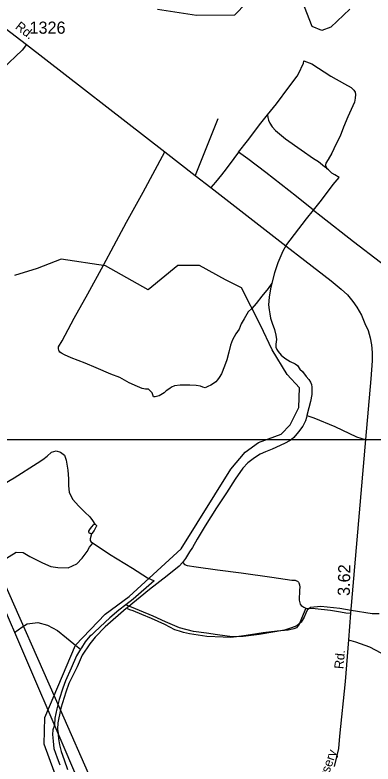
# Model space of a CAD drawing. Extents: x 2206922 to 2357709, y 510027 to 673830.
# Drawn here: x 2288911 to 2292602, y 607406 to 615129 of the extents above; entities that cross this region are included whole.
import ezdxf

# ---------------------------------------------------------------- set-up
doc = ezdxf.new("R2010")
doc.units = 0
for name, color, linetype in [('Exist Boundary Political Urban Extension UEB', 7, 'Continuous'), ('Exist Hydrographic Creek Single Shore', 7, 'Continuous'), ('Exist Hydrographic Misc Water Feature', 7, 'Continuous'), ('Exist Road Non-System Type 51', 7, 'Continuous'), ('Exist Road Secondary Mileage Hundredths English Label', 7, 'Continuous'), ('Exist Road Secondary Type 51 Attributed', 7, 'Continuous'), ('Exist Road Secondary Type 51 Label', 7, 'Continuous'), ('Exist Road Secondary Type 51 Number Label', 7, 'Continuous'), ('Exist Utilities Electrical Transmission Line', 7, 'Continuous'), ('Map Preparation Inset Cut Line', 7, 'Continuous')]:
    doc.layers.add(name, color=color, linetype=linetype)

msp = doc.modelspace()

# ---------------------------------------------------------------- linework, layer by layer
at = {"layer": 'Exist Boundary Political Urban Extension UEB'}
for p, q in [((2289380.7, 607963.8), (2288145.2, 610753.3)), ((2290221.3, 606065.9), (2289380.7, 607963.8))]:
    msp.add_line(p, q, dxfattribs=at)
at = {"layer": 'Exist Hydrographic Creek Single Shore'}
for points in [[(2291297.7, 615252.3), (2291173.9, 615126.8), (2290782.8, 615121.7), (2290381.7, 615185.6)], [(2292363.8, 615188), (2292165.9, 615001.8), (2292074.9, 614967.5), (2291974.8, 615009), (2291871.9, 615273.4)]]:
    msp.add_lwpolyline(points, dxfattribs=at)
at = {"layer": 'Exist Hydrographic Misc Water Feature'}
for points in [[(2289417.8, 607045.7), (2289212.7, 607610.6), (2289217.9, 607886), (2289535.7, 608630.6), (2289840.8, 608949.1), (2290088.7, 609134.2), (2290625.8, 609625.1), (2291134.9, 610444.5), (2291282.7, 610621.9), (2291422.8, 610720.7), (2291655.7, 610807.8), (2291746.8, 610901.1), (2291835.8, 611082.9), (2291842.7, 611282.9), (2291716.8, 611423.1), (2291563.7, 611677.7), (2291441.2, 611931.1), (2291245.2, 612315.2), (2291081.8, 612396.9), (2290812.3, 612544), (2290591.8, 612544), (2290283.7, 612295.1), (2289845, 612540.7), (2289388.5, 612611.6), (2289141.7, 612514.8), (2288907, 612442.1)], [(2288457.3, 610222), (2288487.3, 610218.3), (2288577.3, 610205.1), (2288659.5, 610215.9), (2288742.8, 610264.6), (2288902.1, 610356.1), (2289140.6, 610506.4), (2289198, 610544.8), (2289243.5, 610581.3), (2289289.4, 610619.4), (2289335.2, 610634), (2289379, 610622.5), (2289423.5, 610590.7), (2289440.1, 610537.1), (2289454.7, 610435.1), (2289463.7, 610347.4), (2289464.3, 610273.5), (2289471.1, 610209.6), (2289505.6, 610135.9), (2289568.5, 610064.3), (2289630.8, 610003), (2289683.5, 609953.8), (2289709.4, 609915.8), (2289734.2, 609880)], [(2289701, 609780), (2289697.1, 609779.8), (2289688.9, 609781.8), (2289680.7, 609783.8), (2289674.9, 609789.6), (2289672.9, 609797.6), (2289672.9, 609807.7), (2289678.8, 609815.8), (2289680.3, 609819.6), (2289704, 609850.1), (2289720, 609872), (2289724.1, 609876.3), (2289726, 609880), (2289729.9, 609880.3), (2289734.2, 609880)], [(2289734.2, 609880), (2289740.3, 609876.3), (2289746.1, 609872.2), (2289750, 609868.3), (2289751.8, 609864.4), (2289750.2, 609856.5), (2289748.3, 609850.3), (2289744.2, 609846.5), (2289726.6, 609814.2), (2289704.9, 609783.8), (2289701, 609780)], [(2289701, 609780), (2289685.4, 609728), (2289685.4, 609717.9), (2289687.4, 609709.8), (2289694, 609699.9), (2289713.9, 609684)], [(2288601.1, 609417.7), (2288658.5, 609446.3), (2288780.3, 609501.4), (2288923.2, 609588.5), (2288994.8, 609587.5), (2289063.5, 609545.9), (2289193.9, 609479.2), (2289280, 609442.3), (2289352.4, 609433), (2289460.2, 609429.8), (2289550, 609468.6), (2289605.2, 609529.2), (2289654.8, 609595.5), (2289678.4, 609641.8), (2289713.9, 609684)], [(2289713.9, 609684), (2289717.8, 609682.1), (2289886.5, 609567.9), (2290124, 609426.3), (2290279, 609325.5), (2290345.2, 609294.4)], [(2290345.2, 609294.4), (2290131.2, 609106.5), (2290053.2, 609047.6)], [(2290053.2, 609047.6), (2289982.1, 608993.1), (2289888.8, 608912.2), (2289789.5, 608821.3), (2289726.6, 608762.7), (2289700.8, 608734.5), (2289682.5, 608722.3), (2289633.3, 608664), (2289596, 608603.5), (2289586.5, 608589.5)], [(2292667, 608952.4), (2292592.8, 608953.8), (2292376.9, 608989.6), (2292261, 609010.3), (2292062.6, 609028.5), (2291956.5, 609017.7), (2291925, 608993.2), (2291909.6, 608959.4), (2291894, 608919.2), (2291860.6, 608866.6), (2291816.7, 608830.3), (2291760.9, 608809.9), (2291689.4, 608785.4), (2291430, 608740.9), (2291264.3, 608721.3), (2291149.9, 608716.2), (2291000, 608736.7), (2290884.1, 608755.8), (2290751.9, 608770.5), (2290607.3, 608809.3), (2290463.1, 608871.6), (2290336.4, 608930.4), (2290194.1, 608989.1), (2290053.2, 609047.6)], [(2288907, 608761.2), (2288982.3, 608815.6), (2289037.8, 608850.2), (2289145.7, 608865.2), (2289245.7, 608838.3), (2289350.5, 608781.2), (2289443, 608708.1), (2289519.7, 608645), (2289586.5, 608589.5)], [(2289586.5, 608589.5), (2289544.5, 608521.2), (2289490, 608394.8), (2289431.1, 608264.1), (2289406.3, 608186), (2289367.3, 608069.8), (2289341.9, 607973.4), (2289323.1, 607877.4), (2289317.9, 607805.5), (2289300.5, 607759.5), (2289296.8, 607709.4), (2289305.2, 607639.6), (2289312, 607565.5), (2289346.6, 607467.8), (2289373.3, 607398.1)]]:
    msp.add_lwpolyline(points, dxfattribs=at)
at = {"layer": 'Exist Road Non-System Type 51'}
for p, q in [((2291002.2, 614059.6), (2290767.4, 613475.2)), ((2292520.3, 610753.3), (2292523.8, 610752.2))]:
    msp.add_line(p, q, dxfattribs=at)
for points in [[(2289030.4, 614824.3), (2288984.4, 614767.3), (2288782.4, 614574.1), (2288562.6, 614363), (2288400.3, 614197.1)], [(2291515.8, 614100.7), (2291606.1, 614211.8), (2291733.4, 614385.1), (2291820.7, 614499.1), (2291850.3, 614555.4), (2291866.6, 614596.8), (2291884.4, 614629.4), (2291890.3, 614657.6), (2291970.2, 614625), (2292167.1, 614497.6), (2292309.2, 614419.1), (2292377.3, 614380.6), (2292403.9, 614354), (2292417.2, 614333.2), (2292423.2, 614308), (2292418.7, 614272.5), (2292409.8, 614228.1), (2292343.2, 614077), (2292297.4, 613971.9), (2292264.8, 613878.6), (2292218.9, 613794.1), (2292176, 613703.8), (2292139, 613638.6), (2292115.3, 613600.1), (2292112.3, 613585.3), (2292112.3, 613570.5), (2292121.2, 613551.3)], [(2291216.8, 613714.2), (2291307.1, 613829.7), (2291444.8, 614013.3), (2291515.8, 614100.7)], [(2291515.8, 614100.7), (2291517.3, 614072.6), (2291526.2, 614044.4), (2291539.5, 614013.3), (2291561.7, 613974.8), (2291595.8, 613936.3), (2291699.4, 613851.9), (2291862.2, 613737.9), (2291989.5, 613650.5), (2292041.3, 613616.4), (2292082.7, 613583.8), (2292100.5, 613566.1), (2292121.2, 613551.3)], [(2291560.2, 612365), (2291521, 612309.8), (2291456.6, 612229.9), (2291396.7, 612154.3), (2291352.3, 612101), (2291314.5, 612067.7), (2291274.6, 611996.6), (2291243.5, 611943.3), (2291221.3, 611887.8), (2291188, 611841.1), (2291154.7, 611778.9), (2291132.5, 611723.4), (2291114.7, 611652.3), (2291094.7, 611574.5), (2291072.5, 611507.9), (2291041.4, 611427.9), (2291017, 611390.1), (2290999.3, 611365.7), (2290981.5, 611345.7), (2290957.1, 611327.9), (2290930.4, 611310.2), (2290899.3, 611296.8), (2290872.7, 611285.7), (2290848.3, 611290.2), (2290823.9, 611301.3), (2290779.5, 611307.9), (2290712.8, 611312.4), (2290615.2, 611312.4), (2290555.2, 611305.7), (2290524.1, 611292.4), (2290506.4, 611279.1), (2290470.8, 611254.6), (2290450.9, 611232.4), (2290397.6, 611201.3), (2290357.6, 611192.4), (2290337.6, 611190.2), (2290326.5, 611232.4), (2290317.6, 611241.3), (2290288.8, 611270.2), (2290257.7, 611270.2), (2290222.2, 611276.8), (2290173.3, 611299.1), (2290089, 611336.8), (2289991.3, 611390.1), (2289900.2, 611425.7), (2289749.3, 611490.1), (2289633.8, 611539), (2289491.7, 611594.5), (2289422.9, 611623.4), (2289389.6, 611641.2), (2289374, 611652.3), (2289367.4, 611661.2), (2289362.9, 611672.3), (2289358.5, 611687.8), (2289358.5, 611705.6), (2289398.5, 611770), (2289520.6, 612001), (2289662.7, 612254.3), (2289822.5, 612547.5), (2289929.1, 612749.7), (2290062.3, 612991.8), (2290231.1, 613302.8), (2290455.3, 613718.2)], [(2291216.8, 613714.2), (2291166.5, 613647.5), (2291089.5, 613543.9), (2291040.7, 613481.7), (2290978.5, 613404.6), (2290930.3, 613349.1)], [(2291989.5, 613117.3), (2291811.9, 613256.5), (2291496.6, 613503.9), (2291310.1, 613644.6), (2291216.8, 613714.2)], [(2291989.5, 613117.3), (2292070.9, 613219.5), (2292192.3, 613379.5), (2292252.9, 613452), (2292210, 613480.2), (2292177.5, 613499.4), (2292155.3, 613518.7), (2292141.9, 613532), (2292130.1, 613542.4), (2292121.2, 613551.3)], [(2291702.3, 612750.1), (2291791.1, 612864.1), (2291915.5, 613028.5), (2291989.5, 613117.3)], [(2291989.5, 613117.3), (2292067.9, 613053.7), (2292399.5, 612794.5), (2292680.7, 612579.7), (2292913.1, 612399.1)], [(2291702.3, 612750.1), (2291672.7, 612692.3), (2291622.4, 612572.3), (2291586.9, 612471.6), (2291560.2, 612365)], [(2291560.2, 612365), (2291544, 612305.8), (2291530.6, 612219.9), (2291526.2, 612141.4), (2291532.1, 612089.5), (2291538, 612048.1), (2291546.9, 612002.2), (2291563.2, 611950.3), (2291585.4, 611885.2), (2291601.7, 611825.9), (2291606.1, 611781.5), (2291600.2, 611735.6), (2291601.7, 611703), (2291609.1, 611679.3), (2291623.9, 611658.6), (2291656.4, 611621.5), (2291693.4, 611589), (2291749.7, 611554.9), (2291800, 611532.7), (2291822.2, 611514.9), (2291848.9, 611476.4), (2291875.5, 611451.2), (2291914, 611400.9), (2291940.6, 611369.8), (2291958.4, 611341.6), (2291967.3, 611319.4), (2291971.7, 611292.8), (2291971.7, 611255.7), (2291971.7, 611217.2), (2291956.9, 611144.7), (2291939.2, 611076.5), (2291921.4, 610997.6)], [(2291921.4, 610997.6), (2291917, 610978.8), (2291905.1, 610943.3), (2291878.5, 610889.9), (2291835.5, 610829.2), (2291785.2, 610771.5), (2291761.3, 610753.3)], [(2291921.4, 610997.6), (2291991, 610975.8), (2292208.5, 610884), (2292432, 610780.3), (2292520.3, 610753.3)], [(2291761.3, 610753.3), (2291746.9, 610742.4), (2291691.3, 610709.8), (2291563.2, 610651.5), (2291494.2, 610626), (2291440.3, 610601.1), (2291379.7, 610564.1), (2291313, 610510.8), (2291261.2, 610454.5), (2291181.3, 610342), (2291092.5, 610202.8), (2290988.9, 610047.3), (2290872, 609862.1), (2290789.1, 609722.9), (2290740.2, 609638.5), (2290710.6, 609594.1), (2290670.7, 609526), (2290638.1, 609483), (2290602.6, 609446), (2290481.2, 609346.8), (2290297.7, 609204.6), (2290068.4, 609017)], [(2290642.4, 609483.4), (2290659.9, 609463.7), (2290686.2, 609452.8), (2290780.1, 609439.6), (2290998.7, 609406.8), (2291241.3, 609376.2), (2291558.2, 609332.5), (2291763.7, 609301.9), (2291798.6, 609299.7), (2291813.9, 609293.1), (2291822.7, 609290.9), (2291833.6, 609282.2), (2291835.8, 609273.4), (2291844.5, 609253.8), (2291846.7, 609227.5), (2291844, 609197.9), (2291840.2, 609094.1), (2291851.1, 609054.8), (2291859.8, 609039.5), (2291877.3, 609028.5), (2291890.4, 609022), (2291910.1, 609013.2)], [(2290068.4, 609017), (2290057.9, 609009.1), (2289841.8, 608821), (2289739.6, 608712.9), (2289681.9, 608644.8), (2289605, 608526.3), (2289551.7, 608406.3), (2289467.3, 608234.5), (2289434.7, 608147.2), (2289384.4, 607982.8), (2289380.7, 607963.8)], [(2291910.1, 609013.2), (2291880.6, 608947.6), (2291856.6, 608888.6), (2291843.4, 608855.8), (2291832.5, 608836.1), (2291823.8, 608823), (2291812.8, 608809.8), (2291785.3, 608798.6), (2291726.3, 608785.5), (2291614.1, 608774.2), (2291468.9, 608759), (2291294.9, 608731.1), (2291194.3, 608718), (2291133.1, 608709.2), (2291058.3, 608712.1), (2290888.3, 608720.2), (2290711.3, 608748.6), (2290650.1, 608761.7), (2290608.6, 608774.8), (2290560.5, 608790.2), (2290455.6, 608842.6), (2290317, 608904.5), (2290220.2, 608948.2), (2290129.9, 608986.5), (2290094.9, 608995.7), (2290087.5, 608998.8), (2290079.6, 609002.3), (2290073.7, 609009.5), (2290068.4, 609017)], [(2291910.1, 609013.2), (2292006.3, 609008.8), (2292163.6, 608991.3), (2292268.6, 608973.8), (2292321, 608965.1), (2292371.3, 608960.7)], [(2292350, 608685.6), (2292420.8, 608664.9), (2292566.2, 608612.3), (2292683.8, 608553.4), (2292782.8, 608510.1), (2292897.3, 608457.5), (2293021.1, 608392.4), (2293166.5, 608318.1), (2293250, 608271.7)], [(2289380.7, 607963.8), (2289354.8, 607831.7), (2289350.4, 607765.1), (2289356.4, 607719.2)], [(2289356.4, 607719.2), (2289357.8, 607708.8), (2289360.7, 607664.4), (2289371.1, 607603.6), (2289387.4, 607534), (2289418.5, 607448.1), (2289452.5, 607347.4)]]:
    msp.add_lwpolyline(points, dxfattribs=at)
at = {"layer": 'Exist Road Secondary Type 51 Attributed'}
msp.add_lwpolyline([(2288482.7, 615241.2), (2289030.4, 614824.3), (2290455.3, 613718.2), (2290767.4, 613475.2), (2290930.3, 613349.1), (2291702.3, 612750.1), (2291900.7, 612596), (2292170.1, 612388.7), (2292275.1, 612302.8), (2292338.8, 612243.6), (2292395, 612175.4), (2292435, 612114.7), (2292482.4, 612034.7), (2292519.4, 611948.8), (2292551.9, 611876.3), (2292574.1, 611800.7), (2292586, 611726.7), (2292591.9, 611649.7), (2292594.9, 611562.3), (2292578.6, 611377.2), (2292523.9, 610753.3), (2292371.3, 608960.7), (2292350, 608685.6), (2292316.7, 608255.1), (2292257.7, 607692.2), (2292247.9, 607565), (2292225.2, 607478.8), (2292202.5, 607380.4)], dxfattribs=at)
at = {"layer": 'Exist Utilities Electrical Transmission Line'}
for p, q in [((2289356.4, 607719.2), (2288052.7, 610753.3)), ((2290090.3, 606011.2), (2289356.4, 607719.2))]:
    msp.add_line(p, q, dxfattribs=at)
at = {"layer": 'Map Preparation Inset Cut Line'}
for p, q in [((2288400.3, 610753.3), (2291761.3, 610753.3)), ((2291761.3, 610753.3), (2292520.3, 610753.3)), ((2292520.3, 610753.3), (2292523.9, 610753.3)), ((2292523.9, 610753.3), (2292696.5, 610753.3))]:
    msp.add_line(p, q, dxfattribs=at)

# ---------------------------------------------------------------- texts
at = {"layer": 'Exist Road Secondary Mileage Hundredths English Label'}
msp.add_text('3.62', height=125, rotation=88.74076, dxfattribs=at).set_placement((2292362, 609137.5))
at = {"layer": 'Exist Road Secondary Type 51 Label'}
for s, rotation, p in [('Rd.', 321.96194, (2288907.6, 614994.5)), ('Rd.', 84.77077, (2292296.2, 608382.2)), ('Nursery', 71.06324, (2292086.1, 607113.9))]:
    msp.add_text(s, height=95, rotation=rotation, dxfattribs=at).set_placement(p)
at = {"layer": 'Exist Road Secondary Type 51 Number Label'}
msp.add_text('1326', height=125, dxfattribs=at).set_placement((2289060.9, 614935.6))

doc.saveas('drawing.dxf')
